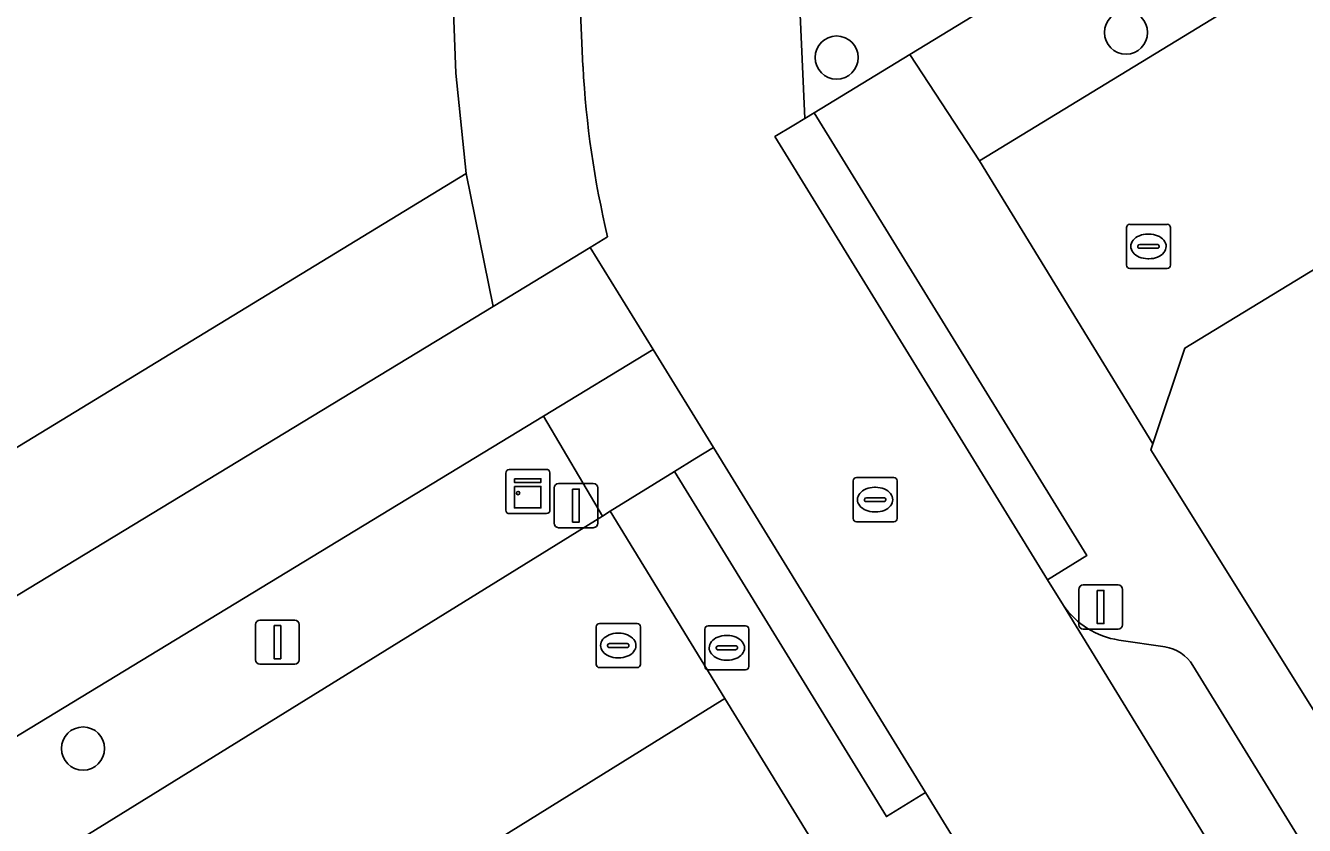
# Model space of a CAD drawing. Extents: x 157767 to 159172, y 387839 to 389425.
# Drawn here: x 158190.54 to 158219.55, y 388458.94 to 388477.07 of the extents above; entities that cross this region are included whole.
import ezdxf

# ---------------------------------------------------------------- set-up
doc = ezdxf.new("R2010")
doc.units = 0
for name, color, linetype in [('IMGEO_Berm_groen', 7, 'Continuous'), ('IMGEO_Boom', 7, 'Continuous'), ('IMGEO_Brandkraan', 7, 'Continuous'), ('IMGEO_Erf', 7, 'Continuous'), ('IMGEO_Fietspad_open', 7, 'Continuous'), ('IMGEO_Kast', 7, 'Continuous'), ('IMGEO_Kolk', 7, 'Continuous'), ('IMGEO_Lichtmast', 7, 'Continuous'), ('IMGEO_Parkeervlak_open', 7, 'Continuous'), ('IMGEO_Rijbaan_lokaal_open', 7, 'Continuous'), ('IMGEO_Rioolput', 7, 'Continuous'), ('IMGEO_Verkeersbordpaal', 7, 'Continuous'), ('IMGEO_Voetpad_open', 7, 'Continuous')]:
    doc.layers.add(name, color=color, linetype=linetype)

msp = doc.modelspace()

# ---------------------------------------------------------------- linework, layer by layer
at = {"layer": 'IMGEO_Berm_groen'}
msp.add_lwpolyline([(158201.147, 388470.704), (158200.534, 388473.716), (158154.413, 388445.618), (158154.35, 388445.722), (158150.494, 388443.392), (158150.371, 388443.318), (158151.9, 388440.83)], close=True, dxfattribs=at)
msp.add_lwpolyline([(158145.025, 388429.907), (158151.076, 388433.606), (158177.876, 388450.031), (158203.622, 388465.947), (158202.285, 388468.212), (158122.311, 388419.644)], dxfattribs=at)
at = {"layer": 'IMGEO_Boom'}
for centre in [(158215.502, 388476.911), (158208.937, 388476.344), (158191.842, 388460.68)]:
    msp.add_circle(centre, 0.489, dxfattribs=at)
at = {"layer": 'IMGEO_Brandkraan'}
for p, q in [((158205.946, 388462.537), (158205.946, 388463.389)), ((158206.021, 388463.463), (158206.873, 388463.463)), ((158206.947, 388463.389), (158206.947, 388462.537)), ((158206.434, 388463.243), (158206.459, 388463.243)), ((158206.205, 388462.957), (158206.205, 388462.969)), ((158206.643, 388462.92), (158206.245, 388462.92)), ((158206.248, 388463.006), (158206.646, 388463.006)), ((158206.689, 388462.969), (158206.689, 388462.957)), ((158206.457, 388462.683), (158206.432, 388462.683)), ((158206.873, 388462.463), (158206.021, 388462.463))]:
    msp.add_line(p, q, dxfattribs=at)
for points in [[(158205.946, 388462.537), (158205.946, 388463.389)], [(158206.021, 388463.463), (158206.873, 388463.463)], [(158206.947, 388463.389), (158206.947, 388462.537)], [(158206.873, 388462.463), (158206.021, 388462.463)]]:
    msp.add_lwpolyline(points, dxfattribs=at)
for centre, radius, start, end in [((158206.023, 388463.387), 0.0765, 91.552, 178.448), ((158206.023, 388463.387), 0.0765, 91.552, 178.448), ((158206.871, 388463.387), 0.0765, 1.552, 88.448), ((158206.871, 388463.387), 0.0765, 1.552, 88.448), ((158206.245, 388462.966), 0.0403, 85.8775, 175.7526), ((158206.242, 388462.956), 0.0366, 178.938, 274.7102), ((158206.646, 388462.963), 0.043, 264.8664, 352.4533), ((158206.65, 388462.968), 0.0386, 1.7309, 96.639), ((158206.023, 388462.539), 0.0765, 181.552, 268.448), ((158206.023, 388462.539), 0.0765, 181.552, 268.448), ((158206.871, 388462.539), 0.0765, 271.552, 358.448), ((158206.871, 388462.539), 0.0765, 271.552, 358.448)]:
    msp.add_arc(centre, radius, start, end, dxfattribs=at)
for centre, major_axis, ratio, start_param, end_param in [((158206.433, 388462.963), (-0.387, 0.002), 0.722429, 4.712389, 7.853982), ((158206.458, 388462.963), (-0.39, 0.002), 0.717154, 1.570796, 4.712389)]:
    msp.add_ellipse(centre, major_axis=major_axis, ratio=ratio, start_param=start_param, end_param=end_param, dxfattribs=at)
at = {"layer": 'IMGEO_Erf'}
for points in [[(158200.3, 388475.991), (158199.947, 388485.226), (158199.35, 388488.215), (158192.323, 388500), (158191.872, 388500.756), (158188.505, 388501.585), (158185.9, 388500), (158141.163, 388472.783), (158140.095, 388469.071), (158154.35, 388445.722), (158154.413, 388445.618), (158200.534, 388473.716)], [(158227.437, 388427.591), (158206.398, 388461.811), (158193.554, 388453.846), (158183.168, 388447.406), (158182.041, 388442.936), (158182.177, 388442.783), (158184.992, 388444.506), (158185.402, 388443.835), (158188.66, 388445.829), (158190.411, 388442.966), (158187.153, 388440.973), (158188.112, 388439.406), (158185.297, 388437.683), (158197.216, 388418.782), (158193.835, 388409.215), (158175.068, 388397.881), (158178.573, 388391.881), (158193.933, 388365.581), (158200.612, 388354.718), (158203.311, 388362.254), (158206.731, 388361.142), (158207.656, 388363.849), (158211.167, 388374.122), (158210.098, 388376.863)]]:
    msp.add_lwpolyline(points, close=True, dxfattribs=at)
msp.add_lwpolyline([(158248.901, 388489.285), (158216.837, 388469.76), (158216.112, 388467.591), (158216.064, 388467.448), (158221.068, 388459.446), (158224.935, 388461.804), (158220.754, 388468.667), (158221.984, 388469.417), (158221.808, 388469.708), (158222.833, 388470.333), (158223.01, 388470.043), (158225.432, 388471.518), (158229.955, 388474.272), (158231.405, 388471.892), (158234.11, 388467.451), (158236.405, 388468.849), (158238.61, 388470.192), (158235.905, 388474.633), (158234.473, 388476.983), (158235.703, 388477.733)], dxfattribs=at)
at = {"layer": 'IMGEO_Fietspad_open'}
for points in [[(158202.285, 388468.212), (158204.775, 388469.724), (158203.349, 388472.041), (158201.147, 388470.704), (158151.9, 388440.83), (158150.899, 388440.222), (158119.787, 388421.348), (158121.743, 388418.119)], [(158122.311, 388419.644), (158202.285, 388468.212)]]:
    msp.add_lwpolyline(points, dxfattribs=at)
at = {"layer": 'IMGEO_Kast'}
for p, q in [((158201.433, 388466.082), (158201.433, 388466.923)), ((158201.433, 388466.923), (158201.433, 388466.082)), ((158201.508, 388467.007), (158202.349, 388467.007)), ((158202.349, 388467.007), (158201.508, 388467.007)), ((158202.433, 388466.932), (158202.433, 388466.091)), ((158202.433, 388466.091), (158202.433, 388466.932)), ((158202.358, 388466.007), (158201.517, 388466.007)), ((158201.517, 388466.007), (158202.358, 388466.007))]:
    msp.add_line(p, q, dxfattribs=at)
for points in [[(158201.628, 388466.797), (158202.228, 388466.797), (158202.228, 388466.712), (158201.628, 388466.712), (158201.628, 388466.797)], [(158201.628, 388466.622), (158202.228, 388466.622), (158202.228, 388466.133), (158201.628, 388466.133), (158201.628, 388466.622)]]:
    msp.add_lwpolyline(points, dxfattribs=at)
msp.add_circle((158201.712, 388466.471), 0.0377, dxfattribs=at)
for centre, start, end in [((158201.511, 388466.929), 92.4484, 184.2845), ((158201.511, 388466.929), 92.4484, 184.2845), ((158202.355, 388466.929), 2.4484, 94.2845), ((158202.355, 388466.929), 2.4484, 94.2845), ((158201.511, 388466.085), 182.4484, 274.2845), ((158201.511, 388466.085), 182.4484, 274.2845), ((158202.355, 388466.085), 272.4484, 4.2845), ((158202.355, 388466.085), 272.4484, 4.2845)]:
    msp.add_arc(centre, 0.0779, start, end, dxfattribs=at)
at = {"layer": 'IMGEO_Kolk'}
for p, q in [((158215.51, 388471.637), (158215.51, 388472.489)), ((158215.585, 388472.563), (158216.437, 388472.563)), ((158216.511, 388472.489), (158216.511, 388471.637)), ((158215.769, 388472.057), (158215.769, 388472.069)), ((158215.812, 388472.106), (158216.21, 388472.106)), ((158215.998, 388472.343), (158216.023, 388472.343)), ((158216.253, 388472.069), (158216.253, 388472.057)), ((158216.207, 388472.02), (158215.809, 388472.02)), ((158216.021, 388471.783), (158215.996, 388471.783)), ((158216.437, 388471.563), (158215.585, 388471.563)), ((158203.483, 388462.589), (158203.483, 388463.441)), ((158203.558, 388463.515), (158204.41, 388463.515)), ((158204.484, 388463.441), (158204.484, 388462.589)), ((158203.971, 388463.295), (158203.996, 388463.295)), ((158203.742, 388463.009), (158203.742, 388463.021)), ((158204.18, 388462.972), (158203.782, 388462.972)), ((158203.785, 388463.058), (158204.183, 388463.058)), ((158204.226, 388463.021), (158204.226, 388463.009)), ((158204.41, 388462.515), (158203.558, 388462.515)), ((158203.994, 388462.735), (158203.969, 388462.735))]:
    msp.add_line(p, q, dxfattribs=at)
for points in [[(158215.51, 388471.637), (158215.51, 388472.489)], [(158215.585, 388472.563), (158216.437, 388472.563)], [(158216.511, 388472.489), (158216.511, 388471.637)], [(158216.437, 388471.563), (158215.585, 388471.563)], [(158203.483, 388462.589), (158203.483, 388463.441)], [(158203.558, 388463.515), (158204.41, 388463.515)], [(158204.484, 388463.441), (158204.484, 388462.589)], [(158204.41, 388462.515), (158203.558, 388462.515)]]:
    msp.add_lwpolyline(points, dxfattribs=at)
for centre, radius, start, end in [((158215.587, 388472.487), 0.0765, 91.552, 178.448), ((158215.587, 388472.487), 0.0765, 91.552, 178.448), ((158216.435, 388472.487), 0.0765, 1.552, 88.448), ((158216.435, 388472.487), 0.0765, 1.552, 88.448), ((158215.809, 388472.066), 0.0403, 85.8775, 175.7526), ((158216.214, 388472.068), 0.0386, 1.7309, 96.639), ((158215.806, 388472.056), 0.0366, 178.938, 274.7102), ((158216.21, 388472.063), 0.043, 264.8664, 352.4533), ((158215.587, 388471.639), 0.0765, 181.552, 268.448), ((158215.587, 388471.639), 0.0765, 181.552, 268.448), ((158216.435, 388471.639), 0.0765, 271.552, 358.448), ((158216.435, 388471.639), 0.0765, 271.552, 358.448), ((158203.56, 388463.439), 0.0765, 91.552, 178.448), ((158203.56, 388463.439), 0.0765, 91.552, 178.448), ((158204.408, 388463.439), 0.0765, 1.552, 88.448), ((158204.408, 388463.439), 0.0765, 1.552, 88.448), ((158203.782, 388463.018), 0.0403, 85.8775, 175.7526), ((158203.779, 388463.008), 0.0366, 178.938, 274.7102), ((158204.183, 388463.015), 0.043, 264.8664, 352.4533), ((158204.187, 388463.02), 0.0386, 1.7309, 96.639), ((158203.56, 388462.591), 0.0765, 181.552, 268.448), ((158203.56, 388462.591), 0.0765, 181.552, 268.448), ((158204.408, 388462.591), 0.0765, 271.552, 358.448), ((158204.408, 388462.591), 0.0765, 271.552, 358.448)]:
    msp.add_arc(centre, radius, start, end, dxfattribs=at)
for centre, major_axis, ratio, start_param, end_param in [((158215.997, 388472.063), (-0.387, 0.002), 0.722429, 4.712389, 7.853982), ((158216.022, 388472.063), (-0.39, 0.002), 0.717154, 1.570796, 4.712389), ((158203.97, 388463.015), (-0.387, 0.002), 0.722429, 4.712389, 7.853982), ((158203.995, 388463.015), (-0.39, 0.002), 0.717154, 1.570796, 4.712389)]:
    msp.add_ellipse(centre, major_axis=major_axis, ratio=ratio, start_param=start_param, end_param=end_param, dxfattribs=at)
at = {"layer": 'IMGEO_Lichtmast'}
for p, q in [((158214.43, 388463.488), (158214.43, 388464.288)), ((158214.43, 388464.288), (158214.43, 388463.488)), ((158214.53, 388464.388), (158215.32, 388464.388)), ((158215.32, 388464.388), (158214.53, 388464.388)), ((158215.42, 388464.288), (158215.42, 388463.488)), ((158215.42, 388463.488), (158215.42, 388464.288)), ((158195.755, 388462.692), (158195.755, 388463.492)), ((158195.755, 388463.492), (158195.755, 388462.692)), ((158195.855, 388463.592), (158196.645, 388463.592)), ((158196.645, 388463.592), (158195.855, 388463.592)), ((158196.745, 388463.492), (158196.745, 388462.692)), ((158196.745, 388462.692), (158196.745, 388463.492)), ((158215.32, 388463.388), (158214.53, 388463.388)), ((158214.53, 388463.388), (158215.32, 388463.388)), ((158196.645, 388462.592), (158195.855, 388462.592)), ((158195.855, 388462.592), (158196.645, 388462.592))]:
    msp.add_line(p, q, dxfattribs=at)
for points in [[(158214.85, 388464.263), (158215, 388464.263), (158215, 388463.513), (158214.85, 388463.513), (158214.85, 388464.263)], [(158196.175, 388463.467), (158196.325, 388463.467), (158196.325, 388462.717), (158196.175, 388462.717), (158196.175, 388463.467)]]:
    msp.add_lwpolyline(points, dxfattribs=at)
for centre, start, end in [((158214.53, 388464.288), 90, 180), ((158214.53, 388464.288), 90, 180), ((158215.32, 388464.288), 0, 90), ((158215.32, 388464.288), 360, 90), ((158195.855, 388463.492), 90, 180), ((158195.855, 388463.492), 90, 180), ((158196.645, 388463.492), 0, 90), ((158196.645, 388463.492), 360, 90), ((158214.53, 388463.488), 180, 270), ((158214.53, 388463.488), 180, 270), ((158215.32, 388463.488), 270, 0), ((158215.32, 388463.488), 270, 0), ((158195.855, 388462.692), 180, 270), ((158195.855, 388462.692), 180, 270), ((158196.645, 388462.692), 270, 0), ((158196.645, 388462.692), 270, 0)]:
    msp.add_arc(centre, 0.1, start, end, dxfattribs=at)
at = {"layer": 'IMGEO_Parkeervlak_open'}
for points in [[(158214.083, 388463.926), (158226.677, 388443.402), (158228.136, 388441.024), (158233.991, 388431.481), (158234.3, 388431.678), (158234.268, 388431.798)], [(158216.386, 388462.983), (158215.341, 388463.14)], [(158234.417, 388434.33), (158221.747, 388454.893), (158217.021, 388462.563)]]:
    msp.add_lwpolyline(points, dxfattribs=at)
for centre, radius, start, end in [((158215.605, 388464.963), 1.842, 214.2577, 261.7479), ((158216.251, 388462.089), 0.904, 31.6204, 81.4169)]:
    msp.add_arc(centre, radius, start, end, dxfattribs=at)
at = {"layer": 'IMGEO_Rijbaan_lokaal_open'}
msp.add_lwpolyline([(158216.112, 388467.591), (158216.837, 388469.76), (158248.901, 388489.285), (158245.755, 388494.45), (158243.657, 388493.172), (158240.835, 388491.453), (158231.327, 388485.663), (158227.985, 388483.627), (158217.602, 388477.304), (158212.178, 388474.001)], close=True, dxfattribs=at)
for points in [[(158203.742, 388472.279), (158203.349, 388472.041), (158204.775, 388469.724), (158206.14, 388467.504), (158210.952, 388459.683), (158215.175, 388452.818), (158218.343, 388447.668), (158222.532, 388440.859), (158226.677, 388443.402), (158214.083, 388463.926), (158213.724, 388464.508), (158207.536, 388474.553), (158207.963, 388474.813), (158208.214, 388474.966), (158207.854, 388483.038), (158202.894, 388482.818), (158203.183, 388476.14)], [(158170.612, 388337.516), (158169.317, 388336.817), (158143.742, 388378.793), (158144.897, 388379.594), (158135.994, 388394.364), (158141.098, 388415.471), (158153.984, 388423.292), (158153.056, 388425.158), (158180.797, 388442.173), (158182.041, 388442.936), (158183.168, 388447.406), (158193.554, 388453.846), (158206.398, 388461.811), (158203.803, 388466.059), (158203.622, 388465.947), (158177.876, 388450.031)]]:
    msp.add_lwpolyline(points, dxfattribs=at)
msp.add_arc((158224.721, 388477.287), 21.568, 183.0492, 193.427, dxfattribs=at)
at = {"layer": 'IMGEO_Rioolput'}
for p, q in [((158209.309, 388465.897), (158209.309, 388466.749)), ((158209.384, 388466.823), (158210.236, 388466.823)), ((158209.797, 388466.603), (158209.822, 388466.603)), ((158210.31, 388466.749), (158210.31, 388465.897)), ((158209.568, 388466.317), (158209.568, 388466.329)), ((158210.006, 388466.28), (158209.608, 388466.28)), ((158209.611, 388466.366), (158210.009, 388466.366)), ((158210.052, 388466.329), (158210.052, 388466.317)), ((158209.82, 388466.043), (158209.795, 388466.043)), ((158210.236, 388465.823), (158209.384, 388465.823))]:
    msp.add_line(p, q, dxfattribs=at)
for points in [[(158209.309, 388465.897), (158209.309, 388466.749)], [(158209.384, 388466.823), (158210.236, 388466.823)], [(158210.31, 388466.749), (158210.31, 388465.897)], [(158210.236, 388465.823), (158209.384, 388465.823)]]:
    msp.add_lwpolyline(points, dxfattribs=at)
for centre, radius, start, end in [((158209.386, 388466.747), 0.0765, 91.552, 178.448), ((158209.386, 388466.747), 0.0765, 91.552, 178.448), ((158210.234, 388466.747), 0.0765, 1.552, 88.448), ((158210.234, 388466.747), 0.0765, 1.552, 88.448), ((158209.608, 388466.326), 0.0403, 85.8775, 175.7526), ((158209.605, 388466.316), 0.0366, 178.938, 274.7102), ((158210.009, 388466.323), 0.043, 264.8664, 352.4533), ((158210.013, 388466.328), 0.0386, 1.7309, 96.639), ((158209.386, 388465.899), 0.0765, 181.552, 268.448), ((158209.386, 388465.899), 0.0765, 181.552, 268.448), ((158210.234, 388465.899), 0.0765, 271.552, 358.448), ((158210.234, 388465.899), 0.0765, 271.552, 358.448)]:
    msp.add_arc(centre, radius, start, end, dxfattribs=at)
for centre, major_axis, ratio, start_param, end_param in [((158209.796, 388466.323), (-0.387, 0.002), 0.722429, 4.712389, 7.853982), ((158209.821, 388466.323), (-0.39, 0.002), 0.717154, 1.570796, 4.712389)]:
    msp.add_ellipse(centre, major_axis=major_axis, ratio=ratio, start_param=start_param, end_param=end_param, dxfattribs=at)
at = {"layer": 'IMGEO_Verkeersbordpaal'}
for p, q in [((158202.527, 388465.787), (158202.527, 388466.587)), ((158202.527, 388466.587), (158202.527, 388465.787)), ((158202.627, 388466.687), (158203.417, 388466.687)), ((158203.417, 388466.687), (158202.627, 388466.687)), ((158203.517, 388466.587), (158203.517, 388465.787)), ((158203.517, 388465.787), (158203.517, 388466.587)), ((158203.417, 388465.687), (158202.627, 388465.687)), ((158202.627, 388465.687), (158203.417, 388465.687))]:
    msp.add_line(p, q, dxfattribs=at)
msp.add_lwpolyline([(158202.947, 388466.562), (158203.097, 388466.562), (158203.097, 388465.812), (158202.947, 388465.812), (158202.947, 388466.562)], dxfattribs=at)
for centre, start, end in [((158202.627, 388466.587), 90, 180), ((158202.627, 388466.587), 90, 180), ((158203.417, 388466.587), 0, 90), ((158203.417, 388466.587), 360, 90), ((158202.627, 388465.787), 180, 270), ((158202.627, 388465.787), 180, 270), ((158203.417, 388465.787), 270, 0), ((158203.417, 388465.787), 270, 0)]:
    msp.add_arc(centre, 0.1, start, end, dxfattribs=at)
at = {"layer": 'IMGEO_Voetpad_open'}
for points in [[(158181.808, 388581.454), (158156.041, 388565.692), (158154.014, 388563.128), (158185.047, 388512.009), (158191.872, 388500.756), (158192.323, 388500), (158199.35, 388488.215), (158199.947, 388485.226), (158200.3, 388475.991), (158200.534, 388473.716), (158201.147, 388470.704), (158203.349, 388472.041), (158203.742, 388472.279)], [(158249.34, 388500), (158217.11, 388480.381), (158210.595, 388476.415), (158212.178, 388474.001), (158217.602, 388477.304), (158216.681, 388478.883), (158227.031, 388485.151), (158227.985, 388483.627), (158231.327, 388485.663), (158230.365, 388487.202), (158239.888, 388492.997), (158240.835, 388491.453), (158243.657, 388493.172), (158242.751, 388494.715), (158248.15, 388498.026), (158249.064, 388496.464)], [(158207.731, 388485.795), (158207.854, 388483.038), (158208.214, 388474.966), (158208.424, 388475.094), (158210.595, 388476.415), (158217.11, 388480.381), (158213.814, 388485.783)], [(158203.183, 388476.14), (158202.894, 388482.818), (158202.764, 388485.575)], [(158216.064, 388467.448), (158216.112, 388467.591), (158212.178, 388474.001), (158210.595, 388476.415), (158208.424, 388475.094), (158214.609, 388465.053), (158213.724, 388464.508), (158214.083, 388463.926)], [(158221.808, 388378.155), (158220.32, 388377.493), (158219.991, 388377.243), (158219.775, 388376.603), (158220.185, 388376.459), (158219.494, 388374.153), (158222.397, 388373.231), (158237.149, 388416.834), (158239.61, 388422.451), (158240.217, 388428.536), (158224.669, 388453.69), (158223.359, 388455.784), (158221.068, 388459.446), (158216.064, 388467.448)], [(158228.817, 388430.643), (158227.938, 388432.071), (158227.555, 388431.831), (158223.593, 388438.27), (158223.994, 388438.483), (158222.532, 388440.859), (158218.343, 388447.668), (158217.962, 388447.416), (158214.792, 388452.561), (158215.175, 388452.818), (158210.952, 388459.683), (158210.066, 388459.138), (158205.256, 388466.957), (158203.803, 388466.059), (158206.398, 388461.811), (158227.437, 388427.591)], [(158215.341, 388463.14), (158216.386, 388462.983)], [(158217.021, 388462.563), (158221.747, 388454.893), (158234.417, 388434.33)]]:
    msp.add_lwpolyline(points, dxfattribs=at)
for points in [[(158213.724, 388464.508), (158214.609, 388465.053), (158208.424, 388475.094), (158208.214, 388474.966), (158207.963, 388474.813), (158207.536, 388474.553)], [(158204.775, 388469.724), (158202.285, 388468.212), (158203.622, 388465.947), (158203.803, 388466.059), (158205.256, 388466.957), (158205.72, 388467.244), (158206.14, 388467.504)], [(158205.256, 388466.957), (158210.066, 388459.138), (158210.952, 388459.683), (158206.14, 388467.504), (158205.72, 388467.244)]]:
    msp.add_lwpolyline(points, close=True, dxfattribs=at)
for centre, radius, start, end in [((158224.721, 388477.287), 21.568, 183.0492, 193.427), ((158215.605, 388464.963), 1.842, 214.2577, 261.7479), ((158216.251, 388462.089), 0.904, 31.6204, 81.4169)]:
    msp.add_arc(centre, radius, start, end, dxfattribs=at)

doc.saveas('drawing.dxf')
